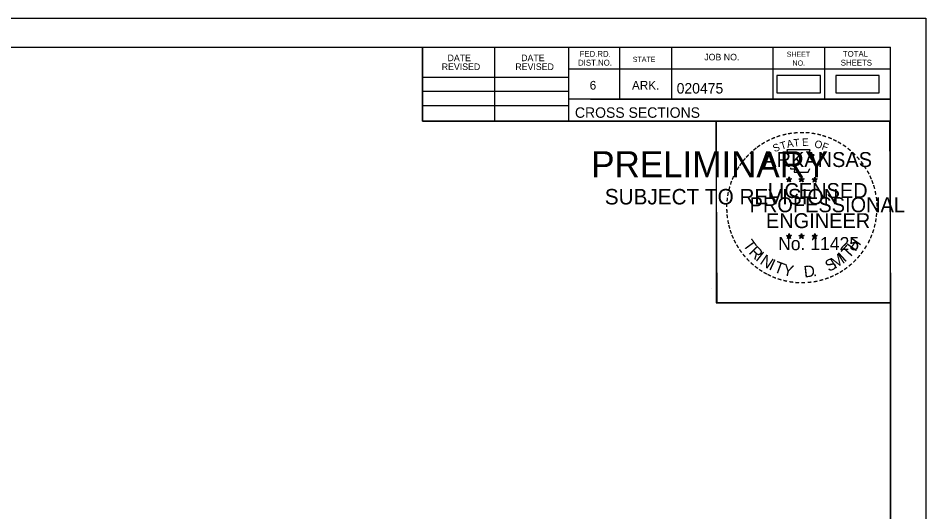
# Model space of a CAD drawing. Extents: x 1386544 to 1388153, y 379785 to 390999.
# Drawn here: x 1387421.8 to 1387543.3, y 380838.9 to 380905 of the extents above; entities that cross this region are included whole.
import ezdxf

# ---------------------------------------------------------------- set-up
doc = ezdxf.new("R2010")
doc.units = 0
for name, color, linetype in [('R_Border', 7, 'Continuous'), ('R_Border PE', 7, 'Continuous'), ('R_Border Prem', 7, 'Continuous'), ('R_No Plot', 7, 'Continuous'), ('S_SHOULDER', 7, 'Continuous')]:
    doc.layers.add(name, color=color, linetype=linetype)

msp = doc.modelspace()

# ---------------------------------------------------------------- linework, layer by layer
at = {"layer": 'R_Border'}
for p, q in [((1387222.41, 380901.11), (1387538.59, 380901.11)), ((1387475.95, 380891.23), (1387475.95, 380901.11)), ((1387485.63, 380891.23), (1387485.63, 380901.11)), ((1387495.49, 380901.11), (1387495.49, 380891.23)), ((1387502.33, 380901.11), (1387502.33, 380894.17)), ((1387509.27, 380901.11), (1387509.27, 380894.17)), ((1387522.85, 380901.11), (1387522.85, 380894.17)), ((1387529.79, 380901.11), (1387529.79, 380894.17)), ((1387538.59, 380695.65), (1387538.59, 380901.11)), ((1387538.59, 380898.17), (1387495.49, 380898.17)), ((1387538.59, 380898.19), (1387538.59, 380898.19)), ((1387475.95, 380897.09), (1387495.49, 380897.09)), ((1387475.95, 380895.23), (1387495.49, 380895.23)), ((1387538.59, 380894.17), (1387495.49, 380894.17)), ((1387498.45, 380894.17), (1387538.59, 380894.17)), ((1387475.95, 380893.29), (1387495.49, 380893.29)), ((1387538.59, 380891.23), (1387475.95, 380891.23))]:
    msp.add_line(p, q, dxfattribs=at)
at = {"layer": 'R_Border PE'}
for p, q in [((1387524.68, 380883.48), (1387525.03, 380883.37)), ((1387524.68, 380883.48), (1387524.93, 380883.44)), ((1387524.68, 380883.48), (1387524.91, 380883.36)), ((1387524.81, 380883.07), (1387525.03, 380883.37)), ((1387524.81, 380883.07), (1387524.94, 380883.32)), ((1387524.81, 380883.07), (1387525.02, 380883.29)), ((1387525.03, 380883.74), (1387524.98, 380883.48)), ((1387525.24, 380883.07), (1387525.02, 380883.29)), ((1387525.03, 380883.37), (1387525.03, 380883.74)), ((1387525.03, 380883.74), (1387525.07, 380883.49)), ((1387525.37, 380883.48), (1387525.03, 380883.37)), ((1387525.24, 380883.07), (1387525.03, 380883.37)), ((1387525.37, 380883.48), (1387525.09, 380883.43)), ((1387525.24, 380883.07), (1387525.1, 380883.37)), ((1387525.37, 380883.48), (1387525.17, 380883.38)), ((1387526.35, 380883.48), (1387526.7, 380883.37)), ((1387526.35, 380883.48), (1387526.6, 380883.44)), ((1387526.35, 380883.48), (1387526.58, 380883.36)), ((1387526.48, 380883.07), (1387526.7, 380883.37)), ((1387526.48, 380883.07), (1387526.61, 380883.32)), ((1387526.48, 380883.07), (1387526.69, 380883.29)), ((1387526.7, 380883.74), (1387526.65, 380883.48)), ((1387526.91, 380883.07), (1387526.69, 380883.29)), ((1387526.7, 380883.37), (1387526.7, 380883.74)), ((1387526.7, 380883.74), (1387526.74, 380883.49)), ((1387527.04, 380883.48), (1387526.7, 380883.37)), ((1387526.91, 380883.07), (1387526.7, 380883.37)), ((1387527.04, 380883.48), (1387526.76, 380883.43)), ((1387526.91, 380883.07), (1387526.77, 380883.37)), ((1387527.04, 380883.48), (1387526.84, 380883.38)), ((1387528.11, 380883.47), (1387528.46, 380883.36)), ((1387528.11, 380883.47), (1387528.36, 380883.43)), ((1387528.11, 380883.47), (1387528.35, 380883.35)), ((1387528.24, 380883.06), (1387528.46, 380883.36)), ((1387528.24, 380883.06), (1387528.37, 380883.31)), ((1387528.24, 380883.06), (1387528.46, 380883.28)), ((1387528.46, 380883.72), (1387528.42, 380883.47)), ((1387528.46, 380883.36), (1387528.46, 380883.72)), ((1387528.46, 380883.72), (1387528.51, 380883.47)), ((1387528.81, 380883.47), (1387528.46, 380883.36)), ((1387528.67, 380883.06), (1387528.46, 380883.36)), ((1387528.67, 380883.06), (1387528.46, 380883.28)), ((1387528.81, 380883.47), (1387528.52, 380883.42)), ((1387528.67, 380883.06), (1387528.54, 380883.35)), ((1387528.81, 380883.47), (1387528.6, 380883.37)), ((1387524.67, 380875.91), (1387525.02, 380875.8)), ((1387524.67, 380875.91), (1387524.93, 380875.86)), ((1387524.67, 380875.91), (1387524.91, 380875.79)), ((1387525.02, 380876.16), (1387524.98, 380875.91)), ((1387525.02, 380875.8), (1387525.02, 380876.16)), ((1387525.02, 380876.16), (1387525.07, 380875.91)), ((1387525.37, 380875.91), (1387525.02, 380875.8)), ((1387525.37, 380875.91), (1387525.08, 380875.86)), ((1387525.37, 380875.91), (1387525.16, 380875.81)), ((1387526.34, 380875.91), (1387526.69, 380875.8)), ((1387526.34, 380875.91), (1387526.59, 380875.86)), ((1387526.34, 380875.91), (1387526.58, 380875.79)), ((1387526.69, 380876.16), (1387526.65, 380875.91)), ((1387526.69, 380875.8), (1387526.69, 380876.16)), ((1387526.69, 380876.16), (1387526.74, 380875.91)), ((1387527.04, 380875.91), (1387526.69, 380875.8)), ((1387527.04, 380875.91), (1387526.75, 380875.86)), ((1387527.04, 380875.91), (1387526.83, 380875.81)), ((1387528.11, 380875.9), (1387528.46, 380875.79)), ((1387528.11, 380875.9), (1387528.36, 380875.85)), ((1387528.11, 380875.9), (1387528.35, 380875.78)), ((1387528.46, 380876.15), (1387528.42, 380875.9)), ((1387528.46, 380875.79), (1387528.46, 380876.15)), ((1387528.46, 380876.15), (1387528.51, 380875.9)), ((1387528.8, 380875.9), (1387528.46, 380875.79)), ((1387528.8, 380875.9), (1387528.52, 380875.85)), ((1387528.8, 380875.9), (1387528.6, 380875.8)), ((1387524.81, 380875.5), (1387525.02, 380875.8)), ((1387524.81, 380875.5), (1387524.93, 380875.75)), ((1387524.81, 380875.5), (1387525.02, 380875.72)), ((1387525.23, 380875.5), (1387525.02, 380875.8)), ((1387525.23, 380875.5), (1387525.02, 380875.72)), ((1387525.23, 380875.5), (1387525.1, 380875.79)), ((1387526.47, 380875.5), (1387526.69, 380875.8)), ((1387526.47, 380875.5), (1387526.6, 380875.75)), ((1387526.47, 380875.5), (1387526.69, 380875.72)), ((1387526.9, 380875.5), (1387526.69, 380875.8)), ((1387526.9, 380875.5), (1387526.69, 380875.72)), ((1387526.9, 380875.5), (1387526.77, 380875.79)), ((1387528.24, 380875.49), (1387528.46, 380875.79)), ((1387528.24, 380875.49), (1387528.37, 380875.74)), ((1387528.24, 380875.49), (1387528.46, 380875.71)), ((1387528.67, 380875.49), (1387528.46, 380875.79)), ((1387528.67, 380875.49), (1387528.46, 380875.71)), ((1387528.67, 380875.49), (1387528.53, 380875.78))]:
    msp.add_line(p, q, dxfattribs=at)
for points in [[(1387524.72, 380887.36), (1387524.99, 380886.53)], [(1387528.23, 380886.44), (1387528.37, 380886.72), (1387527.69, 380886.7), (1387527.83, 380887.36), (1387524.72, 380887.36)], [(1387525.21, 380884.94), (1387525.21, 380884.85), (1387525.77, 380884.83), (1387525.72, 380884.36), (1387527.59, 380884.36), (1387527.79, 380884.89)], [(1387525.03, 380883.74), (1387525.24, 380883.07), (1387524.68, 380883.48), (1387525.37, 380883.48), (1387524.81, 380883.07), (1387525.03, 380883.74)], [(1387526.7, 380883.74), (1387526.91, 380883.07), (1387526.35, 380883.48), (1387527.04, 380883.48), (1387526.48, 380883.07), (1387526.7, 380883.74)], [(1387528.46, 380883.72), (1387528.67, 380883.06), (1387528.11, 380883.47), (1387528.81, 380883.47), (1387528.24, 380883.06), (1387528.46, 380883.72)], [(1387525.02, 380876.16), (1387525.23, 380875.5), (1387524.67, 380875.91), (1387525.37, 380875.91), (1387524.81, 380875.5), (1387525.02, 380876.16)], [(1387526.69, 380876.16), (1387526.9, 380875.5), (1387526.34, 380875.91), (1387527.04, 380875.91), (1387526.47, 380875.5), (1387526.69, 380876.16)], [(1387528.46, 380876.15), (1387528.67, 380875.49), (1387528.11, 380875.9), (1387528.8, 380875.9), (1387528.24, 380875.49), (1387528.46, 380876.15)]]:
    msp.add_lwpolyline(points, dxfattribs=at)
for centre, radius in [((1387525.02, 380883.37), 0.172), ((1387525.02, 380883.37), 0.145), ((1387525.02, 380883.37), 0.116), ((1387525.02, 380883.37), 0.0991), ((1387525.02, 380883.37), 0.0747), ((1387525.02, 380883.37), 0.0495), ((1387525.02, 380883.37), 0.0296), ((1387526.69, 380883.37), 0.172), ((1387526.69, 380883.37), 0.145), ((1387526.69, 380883.37), 0.116), ((1387526.69, 380883.37), 0.0991), ((1387526.69, 380883.37), 0.0747), ((1387526.69, 380883.37), 0.0495), ((1387526.69, 380883.37), 0.0296), ((1387528.46, 380883.36), 0.172), ((1387528.46, 380883.36), 0.145), ((1387528.46, 380883.36), 0.116), ((1387528.46, 380883.36), 0.0991), ((1387528.46, 380883.36), 0.0747), ((1387528.46, 380883.36), 0.0495), ((1387528.46, 380883.36), 0.0296), ((1387525.02, 380875.8), 0.172), ((1387525.02, 380875.8), 0.145), ((1387525.02, 380875.8), 0.116), ((1387525.02, 380875.8), 0.0991), ((1387525.02, 380875.8), 0.0747), ((1387525.02, 380875.8), 0.0495), ((1387525.02, 380875.8), 0.0296), ((1387526.69, 380875.8), 0.172), ((1387526.69, 380875.8), 0.145), ((1387526.69, 380875.8), 0.116), ((1387526.69, 380875.8), 0.0991), ((1387526.69, 380875.8), 0.0747), ((1387526.69, 380875.8), 0.0495), ((1387526.69, 380875.8), 0.0296), ((1387528.46, 380875.79), 0.172), ((1387528.46, 380875.79), 0.145), ((1387528.46, 380875.79), 0.116), ((1387528.46, 380875.79), 0.0991), ((1387528.46, 380875.79), 0.0747), ((1387528.46, 380875.79), 0.0495), ((1387528.46, 380875.79), 0.0296)]:
    msp.add_circle(centre, radius, dxfattribs=at)
at = {"layer": 'R_No Plot'}
for p, q in [((1387210.01, 380905), (1387543.34, 380905)), ((1387514.63, 380868.77), (1387514.63, 380868.77))]:
    msp.add_line(p, q, dxfattribs=at)
for points in [[(1387210, 380905), (1387543.34, 380905), (1387543.34, 380691.66), (1387210, 380691.66)], [(1387456.33, 380901.11), (1387475.95, 380901.11), (1387475.95, 380891.23), (1387492.06, 380891.23), (1387515.26, 380891.23), (1387515.26, 380866.89), (1387538.59, 380866.89), (1387538.59, 380695.65), (1387222.41, 380695.65), (1387222.41, 380901.11)], [(1387515.26, 380891.23), (1387538.47, 380891.23), (1387538.59, 380866.89), (1387515.38, 380866.89)]]:
    msp.add_lwpolyline(points, close=True, dxfattribs=at)
at = {"layer": 'S_SHOULDER'}
for points in [[(1387523.4, 380895.01), (1387529.24, 380895.01), (1387529.24, 380897.32), (1387523.4, 380897.32)], [(1387531.27, 380895.01), (1387537.11, 380895.01), (1387537.11, 380897.32), (1387531.27, 380897.32)]]:
    msp.add_lwpolyline(points, close=True, dxfattribs=at)

# ---------------------------------------------------------------- texts
at = {"layer": 'R_Border'}
for s, height, p in [('DATE', 0.879, (1387479.29, 380899.24)), ('DATE', 0.879, (1387489.15, 380899.24)), ('FED.RD.', 0.782, (1387496.97, 380899.83)), ('JOB NO.', 0.879, (1387513.67, 380899.35)), ('SHEET', 0.684, (1387524.71, 380899.83)), ('TOTAL', 0.782, (1387532.23, 380899.83)), ('REVISED', 0.879, (1387478.51, 380898.06)), ('REVISED', 0.879, (1387488.37, 380898.06)), ('DIST.NO.', 0.782, (1387496.77, 380898.65)), ('STATE', 0.684, (1387504.09, 380899.15)), ('NO.', 0.684, (1387525.49, 380898.65)), ('SHEETS', 0.782, (1387531.95, 380898.65)), ('6', 1.17, (1387498.33, 380895.43)), ('ARK.', 1.172, (1387503.99, 380895.43)), ('020475', 1.4, (1387509.97, 380894.91)), ('CROSS SECTIONS', 1.4, (1387496.35, 380891.66))]:
    msp.add_text(s, height=height, rotation=360, dxfattribs=at).set_placement(p)
at = {"layer": 'R_Border PE'}
for s, height, rotation, p in [('-', 1.6, 19.1761, (1387523.46, 380888.49)), ('-', 1.6, 13.6301, (1387524.21, 380888.73)), ('-', 1.6, 10.2193, (1387524.89, 380888.89)), ('-', 1.6, 5.8968, (1387525.62, 380889)), ('-', 1.6, 0.1862, (1387526.39, 380889.07)), ('-', 1.6, 357.743, (1387527.12, 380889.06)), ('-', 1.6, 352.1617, (1387527.86, 380889)), ('-', 1.6, 347.2049, (1387528.58, 380888.89)), ('-', 1.6, 342.3362, (1387529.21, 380888.73)), ('-', 1.6, 36.2317, (1387521.02, 380887.14)), ('-', 1.6, 34.0636, (1387521.6, 380887.53)), ('-', 1.6, 28.7918, (1387522.2, 380887.9)), ('-', 1.6, 24.3072, (1387522.83, 380888.22)), ('S', 1, 21.594, (1387523.07, 380887.04)), ('T', 1, 16.4036, (1387523.99, 380887.37)), ('A', 1, 11.2132, (1387524.81, 380887.62)), ('T', 1, 6.0228, (1387525.66, 380887.79)), ('E', 1, 0.8323, (1387526.77, 380887.9)), ('O', 1, 350.4515, (1387528.37, 380887.69)), ('F', 1, 340.0707, (1387529.32, 380887.46)), ('-', 1.6, 337.8551, (1387529.95, 380888.51)), ('-', 1.6, 334.1211, (1387530.58, 380888.24)), ('-', 1.6, 329.6409, (1387531.16, 380887.96)), ('-', 1.6, 325.8627, (1387531.8, 380887.6)), ('-', 1.6, 48.423, (1387519.67, 380885.86)), ('-', 1.6, 42.9622, (1387520.11, 380886.34)), ('-', 1.6, 38.9507, (1387520.55, 380886.76)), ('ARKANSAS', 2, 360, (1387521.57, 380885.07)), ('-', 1.6, 320.5297, (1387532.41, 380887.17)), ('-', 1.6, 315.5786, (1387533.01, 380886.68)), ('-', 1.6, 54.2325, (1387518.85, 380884.81)), ('-', 1.6, 50.6142, (1387519.26, 380885.38)), ('-', 1.6, 309.8797, (1387533.58, 380886.13)), ('-', 1.6, 306.6522, (1387534.11, 380885.53)), ('-', 1.6, 62.8713, (1387518.21, 380883.67)), ('-', 1.6, 58.0706, (1387518.52, 380884.28)), ('-', 1.4, 303.6753, (1387534.59, 380884.96)), ('-', 1.6, 299.6684, (1387534.91, 380884.36)), ('-', 1.6, 72.3945, (1387517.73, 380882.43)), ('-', 1.6, 67.7743, (1387517.95, 380883.06)), ('DWB', 0.01, 360, (1387525.01, 380883.37)), ('DWB', 0.01, 360, (1387526.68, 380883.37)), ('DWB', 0.01, 360, (1387528.45, 380883.36)), ('-', 1.6, 294.6628, (1387535.23, 380883.74)), ('-', 1.6, 290.5728, (1387535.49, 380883.17)), ('-', 1.6, 75.461, (1387517.54, 380881.71)), ('LICENSED', 2, 360, (1387522.17, 380880.92)), ('-', 1.6, 285.1233, (1387535.73, 380882.59)), ('-', 1.6, 85.1863, (1387517.33, 380880.31)), ('-', 1.6, 81.2013, (1387517.4, 380881)), ('PROFESSIONAL', 2, 360, (1387519.74, 380879.02)), ('-', 1.6, 280.5493, (1387535.93, 380881.84)), ('-', 1.6, 276.5962, (1387536.09, 380881.08)), ('-', 1.6, 94.1959, (1387517.34, 380878.88)), ('-', 1.6, 89.0622, (1387517.3, 380879.61)), ('-', 1.6, 274.3301, (1387536.15, 380880.35)), ('-', 1.6, 269.9407, (1387536.18, 380879.72)), ('-', 1.6, 98.9479, (1387517.41, 380878.22)), ('ENGINEER', 2, 360, (1387521.93, 380876.89)), ('-', 1.6, 263.5172, (1387536.16, 380879.06)), ('-', 1.6, 101.7149, (1387517.55, 380877.48)), ('-', 1.6, 105.4578, (1387517.71, 380876.89)), ('-', 1.6, 255.7626, (1387535.98, 380877.72)), ('-', 1.6, 260.9953, (1387536.09, 380878.4)), ('-', 1.6, 109.0874, (1387517.92, 380876.26)), ('-', 1.6, 114.0643, (1387518.18, 380875.66)), ('-', 1.6, 247.8887, (1387535.58, 380876.33)), ('-', 1.6, 252.8681, (1387535.8, 380877)), ('-', 1.6, 115.7289, (1387518.48, 380875.04)), ('-', 1.6, 120.4471, (1387518.84, 380874.46)), ('T', 1.54, 306.0406, (1387518.78, 380874.64)), ('No. 11425', 1.757, 360, (1387523.56, 380873.94)), ('DWB', 0.01, 360, (1387525.01, 380875.79)), ('DWB', 0.01, 360, (1387526.68, 380875.79)), ('DWB', 0.01, 360, (1387528.44, 380875.78)), ('T', 1.54, 46.6444, (1387533.01, 380872.73)), ('H', 1.54, 54.6088, (1387533.9, 380873.67)), ('-', 1.6, 239.0712, (1387534.92, 380874.95)), ('-', 1.6, 244.6197, (1387535.32, 380875.7)), ('-', 1.6, 125.8934, (1387519.24, 380873.9)), ('-', 1.6, 130.7181, (1387519.7, 380873.35)), ('R', 1.54, 314.005, (1387519.54, 380873.59)), ('I', 1.54, 321.9694, (1387520.44, 380872.66)), ('M', 1.54, 32.6563, (1387531.17, 380871.4)), ('I', 1.54, 42.1136, (1387532.45, 380872.25)), ('-', 1.6, 233.8452, (1387534.52, 380874.3)), ('-', 1.6, 134.2238, (1387520.22, 380872.8)), ('-', 1.6, 138.9338, (1387520.75, 380872.34)), ('N', 1.54, 326.5002, (1387521.01, 380872.18)), ('I', 1.54, 335.3603, (1387522.22, 380871.4)), ('T', 1.54, 339.8912, (1387522.88, 380871.07)), ('S', 1.54, 26.9312, (1387530.33, 380871)), ('-', 1.6, 221.0851, (1387533.09, 380872.66)), ('-', 1.6, 225.7653, (1387533.61, 380873.17)), ('-', 1.6, 231.2538, (1387534.09, 380873.73)), ('-', 1.6, 144.6463, (1387521.3, 380871.93)), ('-', 1.6, 148.0898, (1387521.86, 380871.56)), ('-', 1.6, 151.5704, (1387522.44, 380871.23)), ('Y', 1.54, 347.8556, (1387524.1, 380870.63)), ('D', 1.54, 6.3969, (1387527.08, 380870.27)), ('-', 1.6, 212.2491, (1387532.01, 380871.8)), ('-', 1.6, 215.7363, (1387532.54, 380872.19)), ('-', 1.6, 154.6002, (1387522.96, 380870.99)), ('-', 1.6, 158.5612, (1387523.59, 380870.73)), ('-', 1.6, 162.7983, (1387524.27, 380870.52)), ('-', 1.6, 167.5555, (1387524.99, 380870.36)), ('-', 1.6, 173.1155, (1387525.76, 380870.25)), ('-', 1.6, 185.8167, (1387528.06, 380870.29)), ('-', 1.6, 191.2858, (1387528.8, 380870.42)), ('.', 1.54, 13.7642, (1387528.27, 380870.39)), ('-', 1.6, 195.4743, (1387529.53, 380870.62)), ('-', 1.6, 200.7184, (1387530.2, 380870.86)), ('-', 1.6, 204.2516, (1387530.82, 380871.13)), ('-', 1.6, 207.3568, (1387531.45, 380871.45)), ('-', 1.6, 176.5183, (1387526.51, 380870.19)), ('-', 1.6, 181.5918, (1387527.25, 380870.21))]:
    msp.add_text(s, height=height, rotation=rotation, dxfattribs=at).set_placement(p)
at = {"layer": 'R_Border Prem'}
for s, height, p in [('PRELIMINARY', 3.5, (1387498.54, 380883.69)), ('DWB', 0.01, (1387499.29, 380885.54)), ('SUBJECT TO REVISION', 2.0751, (1387500.35, 380880.06))]:
    msp.add_text(s, height=height, rotation=360, dxfattribs=at).set_placement(p)

doc.saveas('drawing.dxf')
